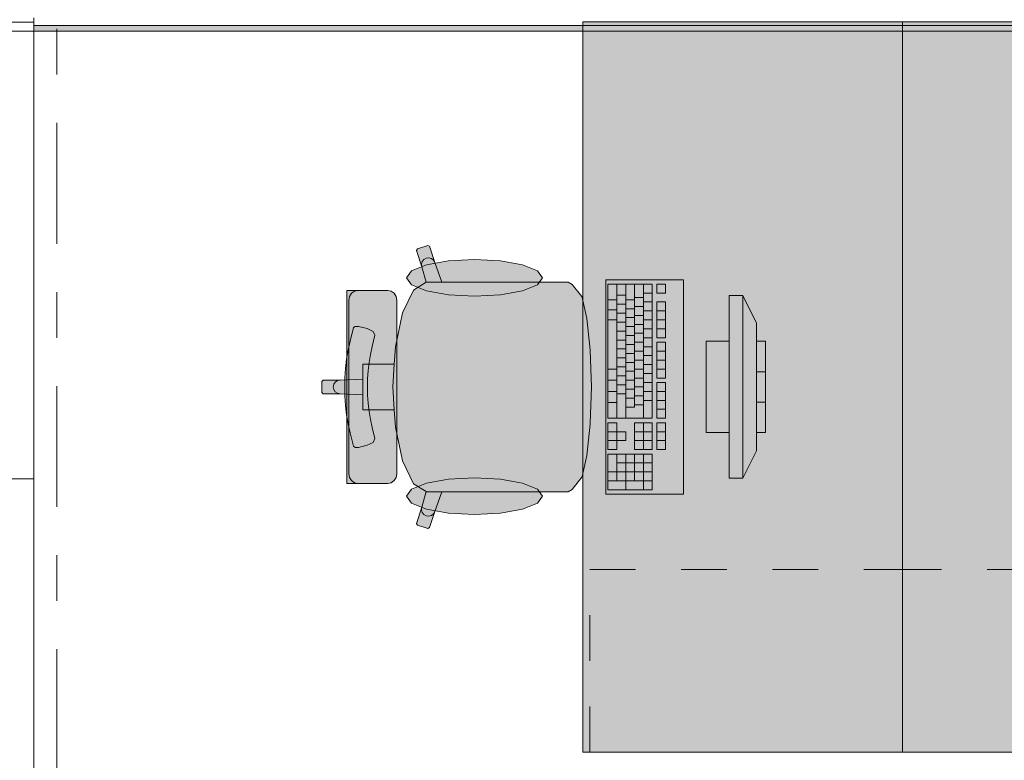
# Model space of a CAD drawing. Header units: metres. Extents: x -3.6 to 84.5, y -11 to 16.8.
# Tile 1046 of 1056: x 58 to 60.2, y 11.3 to 13. Entities that reach past the tile are written whole.
import ezdxf

# ---------------------------------------------------------------- set-up
doc = ezdxf.new("R2010")
doc.units = ezdxf.units.M
doc.header["$MEASUREMENT"] = 0
doc.linetypes.add('Strichlinie doppelt', pattern=[0.546806, 0.264583, -0.105833, 0.070556, -0.105833])
doc.linetypes.add('Strichlinie eng', pattern=[0.115, 0.075, -0.04])
for name, color, linetype in [('451 - Universal.Achsen Raster', 7, 'Continuous'), ('606 - Struktur.Wand Innen Ausbau', 7, 'Continuous'), ('653 - Abdeckung.TB Verkofferung', 7, 'Continuous'), ('701 - Einrichtung.Möbel', 7, 'Continuous')]:
    doc.layers.add(name, color=color, linetype=linetype)

msp = doc.modelspace()

# ---------------------------------------------------------------- hatches: boundary and pattern name
at = {"layer": '653 - Abdeckung.TB Verkofferung', "linetype": 'Continuous', "lineweight": 0, "true_color": 0x000000}
h = msp.add_hatch(dxfattribs=at)
h.set_pattern_fill('Gips_0001', color=18, style=0, pattern_type=2)
h.set_pattern_definition([(45, (0, 0), (-0.01767767, 0.01767767), [0, -0.025])])
h.paths.add_polyline_path([(58.08, 12.9305), (61.57, 12.9305), (61.57, 12.943), (58.08, 12.943)])
at = {"layer": '701 - Einrichtung.Möbel', "linetype": 'Continuous', "lineweight": 0, "true_color": 0x3a3a3a}
for points in [[(59.9817, 12.9512), (59.2817, 12.9512), (59.2817, 11.3512), (59.9817, 11.3512)], [(59.9817, 11.3512), (60.6817, 11.3512), (60.6817, 12.9512), (59.9817, 12.9512)], [(59.1823, 12.3805), (58.9732, 12.3805), (58.9575, 12.4239), (58.9461, 12.4593), (58.9423, 12.4612), (58.9196, 12.4537), (58.9177, 12.4499), (58.9291, 12.4145), (58.9387, 12.3804), (58.9109, 12.363), (58.8871, 12.3133), (58.8712, 12.2389), (58.8688, 12.2015), (58.8301, 12.2015), (58.8002, 12.2015), (58.8002, 12.1681), (58.7503, 12.1663), (58.7135, 12.1663), (58.7105, 12.1633), (58.7105, 12.1512), (59.3005, 12.1512), (59.298, 12.2312), (59.2979, 12.2323), (59.2907, 12.3011), (59.2801, 12.347), (59.2792, 12.3491), (59.258, 12.3759), (59.2494, 12.3805), (59.2184, 12.3805)], [(59.0445, 12.4305), (58.9875, 12.4274), (58.9392, 12.4187), (58.9069, 12.4056), (58.8955, 12.3902), (58.9069, 12.3748), (58.9392, 12.3618), (58.9875, 12.353), (59.0445, 12.35), (59.1015, 12.353), (59.1499, 12.3618), (59.1822, 12.3748), (59.1935, 12.3902), (59.1822, 12.4056), (59.1499, 12.4187), (59.1015, 12.4274)], [(59.5017, 12.3862), (59.3317, 12.3862), (59.3317, 11.9162), (59.5017, 11.9162)], [(58.8746, 12.3414), (58.873, 12.3495), (58.8687, 12.3564), (58.8622, 12.3609), (58.8546, 12.3625), (58.8501, 12.3625), (58.8393, 12.3625), (58.8071, 12.3625), (58.7939, 12.3625), (58.7893, 12.3625), (58.7791, 12.3625), (58.7746, 12.3625), (58.7649, 12.3625), (58.7649, 12.1512), (58.8746, 12.1512)], [(59.6017, 12.3512), (59.6017, 12.2512), (59.5517, 12.2512), (59.5517, 12.0512), (59.6017, 12.0512), (59.6017, 11.9512), (59.6317, 11.9512), (59.6617, 12.0112), (59.6617, 12.0512), (59.6817, 12.0512), (59.6817, 12.2512), (59.6617, 12.2512), (59.6617, 12.2912), (59.6317, 12.3512)], [(58.7646, 12.212), (58.7622, 12.1918), (58.7608, 12.1715), (58.7603, 12.1512), (58.7608, 12.1309), (58.7622, 12.1106), (58.7646, 12.0905), (58.768, 12.0704), (58.7723, 12.0506), (58.7794, 12.0212), (58.783, 12.0185), (58.7902, 12.0187), (58.8096, 12.0235), (58.8226, 12.0297), (58.8266, 12.038), (58.8207, 12.0625), (58.817, 12.08), (58.814, 12.0976), (58.8119, 12.1154), (58.8106, 12.1333), (58.8102, 12.1512), (58.8106, 12.1691), (58.8119, 12.187), (58.814, 12.2048), (58.817, 12.2224), (58.8207, 12.2399), (58.8266, 12.2644), (58.8226, 12.2727), (58.8096, 12.2789), (58.7902, 12.2837), (58.783, 12.2839), (58.7794, 12.2812), (58.7723, 12.2518), (58.768, 12.232)], [(59.1823, 11.9219), (59.2184, 11.9219), (59.2494, 11.9219), (59.258, 11.9265), (59.2792, 11.9533), (59.2801, 11.9554), (59.2907, 12.0014), (59.2979, 12.0701), (59.298, 12.0712), (59.3005, 12.1512), (58.7105, 12.1512), (58.7105, 12.1391), (58.7135, 12.1361), (58.7503, 12.1361), (58.8002, 12.1343), (58.8002, 12.1009), (58.8301, 12.1009), (58.8688, 12.1009), (58.8712, 12.0635), (58.8871, 11.9891), (58.9109, 11.9394), (58.9387, 11.9221), (58.9291, 11.8879), (58.9177, 11.8525), (58.9196, 11.8487), (58.9423, 11.8412), (58.9461, 11.8431), (58.9575, 11.8786), (58.9732, 11.9219)], [(58.8746, 11.961), (58.8746, 12.1512), (58.7649, 12.1512), (58.7649, 11.9399), (58.7746, 11.9399), (58.7791, 11.9399), (58.7893, 11.9399), (58.7939, 11.9399), (58.8071, 11.9399), (58.8393, 11.9399), (58.8501, 11.9399), (58.8546, 11.9399), (58.8622, 11.9415), (58.8687, 11.9461), (58.873, 11.9529)], [(59.0445, 11.8719), (59.1015, 11.875), (59.1499, 11.8837), (59.1822, 11.8968), (59.1935, 11.9122), (59.1822, 11.9276), (59.1499, 11.9407), (59.1015, 11.9494), (59.0445, 11.9525), (58.9875, 11.9494), (58.9392, 11.9407), (58.9069, 11.9276), (58.8955, 11.9122), (58.9069, 11.8968), (58.9392, 11.8837), (58.9875, 11.875)]]:
    msp.add_hatch(color=250, dxfattribs=at).paths.add_polyline_path(points)

# ---------------------------------------------------------------- linework, layer by layer
at = {"layer": '451 - Universal.Achsen Raster', "color": 160, "linetype": 'Strichlinie doppelt', "lineweight": 9, "true_color": 0x3232ff}
msp.add_line((58.13, -10.585), (58.13, 16.355), dxfattribs=at)
at = {"layer": '606 - Struktur.Wand Innen Ausbau', "color": 7, "linetype": 'Continuous', "lineweight": 13}
for p, q in [((58.08, 12.95), (58.03, 12.95)), ((58.08, 11.95), (58.08, 12.95)), ((58.08, 11.95), (58.03, 11.95))]:
    msp.add_line(p, q, dxfattribs=at)
at = {"layer": '606 - Struktur.Wand Innen Ausbau', "color": 7, "linetype": 'Continuous', "lineweight": 13, "flags": 128}
for points in [[(58.08, 12.95), (58.08, 12.96)], [(58.08, 8.2), (58.08, 11.95)]]:
    msp.add_lwpolyline(points, dxfattribs=at)
at = {"layer": '653 - Abdeckung.TB Verkofferung', "color": 7, "linetype": 'Continuous', "lineweight": 5}
for p, q in [((61.57, 12.943), (58.08, 12.943)), ((61.57, 12.9305), (58.08, 12.9305))]:
    msp.add_line(p, q, dxfattribs=at)
at = {"layer": '653 - Abdeckung.TB Verkofferung', "color": 7, "linetype": 'Continuous', "lineweight": 9}
msp.add_line((50.99, 12.9305), (61.57, 12.9305), dxfattribs=at)
at = {"layer": '653 - Abdeckung.TB Verkofferung', "color": 7, "linetype": 'Continuous', "lineweight": 5, "flags": 128}
msp.add_lwpolyline([(58.08, 12.96), (58.08, 12.943), (58.08, 12.9305)], dxfattribs=at)
at = {"layer": '701 - Einrichtung.Möbel', "color": 7, "linetype": 'Continuous', "lineweight": 5, "true_color": 0xebebeb}
for p, q in [((58.9423, 12.4612), (58.9196, 12.4537)), ((58.9461, 12.4593), (58.9423, 12.4612)), ((58.9575, 12.4239), (58.9461, 12.4593)), ((58.9196, 12.4537), (58.9177, 12.4499)), ((58.9177, 12.4499), (58.9291, 12.4145)), ((58.93, 12.426), (58.9284, 12.4204)), ((58.9284, 12.4204), (58.9291, 12.4145)), ((58.9336, 12.4307), (58.93, 12.426)), ((58.9387, 12.4336), (58.9336, 12.4307)), ((58.9445, 12.4342), (58.9387, 12.4336)), ((58.9501, 12.4326), (58.9445, 12.4342)), ((58.9547, 12.429), (58.9501, 12.4326)), ((58.9575, 12.4239), (58.9547, 12.429)), ((58.9732, 12.3805), (58.9575, 12.4239)), ((58.9291, 12.4145), (58.9387, 12.3804)), ((58.9387, 12.3804), (58.9109, 12.363)), ((58.9389, 12.3805), (58.9387, 12.3804)), ((58.9389, 12.3805), (58.9732, 12.3805)), ((59.1823, 12.3805), (58.9732, 12.3805)), ((59.2184, 12.3805), (59.1823, 12.3805)), ((59.2494, 12.3805), (59.2184, 12.3805)), ((59.258, 12.3759), (59.2494, 12.3805)), ((59.2792, 12.3491), (59.258, 12.3759)), ((59.3366, 12.3764), (59.3366, 12.0827)), ((59.4336, 12.3764), (59.3366, 12.3764)), ((59.356, 12.3764), (59.356, 12.0827)), ((59.3754, 12.3764), (59.3754, 12.0827)), ((59.3948, 12.3764), (59.3948, 12.1071)), ((59.4142, 12.3764), (59.4142, 12.0827)), ((59.4336, 12.0827), (59.4336, 12.3764)), ((59.4433, 12.3764), (59.4433, 12.3568)), ((59.4626, 12.3764), (59.4433, 12.3764)), ((59.4626, 12.3568), (59.4626, 12.3764)), ((58.7746, 12.3625), (58.7649, 12.3625)), ((58.7649, 12.3625), (58.7649, 12.1512)), ((58.7709, 12.3495), (58.7752, 12.3564)), ((58.7791, 12.3625), (58.7746, 12.3625)), ((58.7752, 12.3564), (58.7817, 12.3609)), ((58.7893, 12.3625), (58.7791, 12.3625)), ((58.7817, 12.3609), (58.7893, 12.3625)), ((58.7939, 12.3625), (58.7893, 12.3625)), ((58.8071, 12.3625), (58.7939, 12.3625)), ((58.8393, 12.3625), (58.8071, 12.3625)), ((58.8501, 12.3625), (58.8393, 12.3625)), ((58.8546, 12.3625), (58.8501, 12.3625)), ((58.8622, 12.3609), (58.8546, 12.3625)), ((58.8687, 12.3564), (58.8622, 12.3609)), ((58.873, 12.3495), (58.8687, 12.3564)), ((58.9109, 12.363), (58.8871, 12.3133)), ((59.356, 12.3519), (59.3754, 12.3519)), ((59.4142, 12.3568), (59.4336, 12.3568)), ((59.4433, 12.3568), (59.4626, 12.3568)), ((59.6017, 12.3512), (59.6017, 11.9512)), ((59.6317, 12.3512), (59.6017, 12.3512)), ((59.6317, 11.9512), (59.6317, 12.3512)), ((59.6317, 12.3512), (59.6617, 12.2912)), ((58.7694, 12.3414), (58.7709, 12.3495)), ((58.7694, 12.1512), (58.7694, 12.3414)), ((58.8746, 12.3414), (58.873, 12.3495)), ((58.8746, 12.1512), (58.8746, 12.3414)), ((59.2801, 12.347), (59.2792, 12.3491)), ((59.2907, 12.3011), (59.2801, 12.347)), ((59.3366, 12.3421), (59.356, 12.3421)), ((59.356, 12.3324), (59.3754, 12.3324)), ((59.3754, 12.3421), (59.3948, 12.3421)), ((59.3948, 12.347), (59.4142, 12.347)), ((59.4142, 12.3373), (59.4336, 12.3373)), ((59.4433, 12.3373), (59.4433, 12.2589)), ((59.4626, 12.3373), (59.4433, 12.3373)), ((59.4626, 12.2589), (59.4626, 12.3373)), ((58.8871, 12.3133), (58.8712, 12.2389)), ((59.3366, 12.3201), (59.356, 12.3201)), ((59.356, 12.3128), (59.3754, 12.3128)), ((59.3754, 12.3226), (59.3948, 12.3226)), ((59.3948, 12.3275), (59.4142, 12.3275)), ((59.3948, 12.3079), (59.4142, 12.3079)), ((59.4142, 12.3177), (59.4336, 12.3177)), ((59.4433, 12.3177), (59.4626, 12.3177)), ((59.2979, 12.2323), (59.2907, 12.3011)), ((59.3366, 12.2981), (59.356, 12.2981)), ((59.356, 12.2932), (59.3754, 12.2932)), ((59.3754, 12.303), (59.3948, 12.303)), ((59.3948, 12.2883), (59.4142, 12.2883)), ((59.4142, 12.2981), (59.4336, 12.2981)), ((59.4433, 12.2981), (59.4626, 12.2981)), ((59.6617, 12.2912), (59.6617, 12.0112)), ((59.356, 12.2736), (59.3754, 12.2736)), ((59.3754, 12.2834), (59.3948, 12.2834)), ((59.3948, 12.2687), (59.4142, 12.2687)), ((59.4142, 12.2785), (59.4336, 12.2785)), ((59.4433, 12.2785), (59.4626, 12.2785)), ((59.356, 12.254), (59.3754, 12.254)), ((59.3754, 12.2638), (59.3948, 12.2638)), ((59.3754, 12.2442), (59.3948, 12.2442)), ((59.3948, 12.2491), (59.4142, 12.2491)), ((59.4142, 12.2589), (59.4336, 12.2589)), ((59.4433, 12.2589), (59.4626, 12.2589)), ((59.4433, 12.2491), (59.4433, 12.1708)), ((59.4626, 12.2491), (59.4433, 12.2491)), ((59.4626, 12.1708), (59.4626, 12.2491)), ((59.5517, 12.2512), (59.5517, 12.0512)), ((59.6017, 12.2512), (59.5517, 12.2512)), ((59.6017, 12.0512), (59.6017, 12.2512)), ((59.6617, 12.2512), (59.6617, 12.0512)), ((59.6817, 12.2512), (59.6617, 12.2512)), ((59.6817, 12.0512), (59.6817, 12.2512)), ((58.8712, 12.2389), (58.8688, 12.2015)), ((59.298, 12.2312), (59.2979, 12.2323)), ((59.3005, 12.1512), (59.298, 12.2312)), ((59.356, 12.2344), (59.3754, 12.2344)), ((59.3754, 12.2246), (59.3948, 12.2246)), ((59.3948, 12.2295), (59.4142, 12.2295)), ((59.4142, 12.2393), (59.4336, 12.2393)), ((59.4433, 12.2295), (59.4626, 12.2295)), ((58.8301, 12.2015), (58.8002, 12.2015)), ((58.8002, 12.2015), (58.8002, 12.1681)), ((58.8688, 12.2015), (58.8301, 12.2015)), ((58.8688, 12.2015), (58.8656, 12.1512)), ((59.356, 12.2149), (59.3754, 12.2149)), ((59.3754, 12.2051), (59.3948, 12.2051)), ((59.3948, 12.21), (59.4142, 12.21)), ((59.4142, 12.2198), (59.4336, 12.2198)), ((59.4142, 12.2002), (59.4336, 12.2002)), ((59.4433, 12.21), (59.4626, 12.21)), ((59.3366, 12.1904), (59.356, 12.1904)), ((59.356, 12.1953), (59.3754, 12.1953)), ((59.3754, 12.1855), (59.3948, 12.1855)), ((59.3948, 12.1904), (59.4142, 12.1904)), ((59.4142, 12.1806), (59.4336, 12.1806)), ((59.4433, 12.1904), (59.4626, 12.1904)), ((59.6617, 12.1845), (59.6817, 12.1845)), ((58.7135, 12.1663), (58.7105, 12.1633)), ((58.7105, 12.1633), (58.7105, 12.1512)), ((58.7503, 12.1663), (58.7135, 12.1663)), ((58.7365, 12.157), (58.7354, 12.1512)), ((58.7398, 12.1619), (58.7365, 12.157)), ((58.7446, 12.1652), (58.7398, 12.1619)), ((58.7503, 12.1663), (58.7446, 12.1652)), ((58.8002, 12.1681), (58.7503, 12.1663)), ((58.8002, 12.1681), (58.8002, 12.1512)), ((59.3366, 12.1659), (59.356, 12.1659)), ((59.356, 12.1757), (59.3754, 12.1757)), ((59.3754, 12.1659), (59.3948, 12.1659)), ((59.3948, 12.1708), (59.4142, 12.1708)), ((59.4142, 12.161), (59.4336, 12.161)), ((59.4433, 12.1708), (59.4626, 12.1708)), ((59.4433, 12.161), (59.4433, 12.0827)), ((59.4626, 12.161), (59.4433, 12.161)), ((59.4626, 12.0827), (59.4626, 12.161)), ((58.7105, 12.1391), (58.7105, 12.1512)), ((58.7135, 12.1361), (58.7105, 12.1391)), ((58.7503, 12.1361), (58.7135, 12.1361)), ((58.7365, 12.1454), (58.7354, 12.1512)), ((58.7398, 12.1405), (58.7365, 12.1454)), ((58.7446, 12.1373), (58.7398, 12.1405)), ((58.7503, 12.1361), (58.7446, 12.1373)), ((58.8002, 12.1343), (58.7503, 12.1361)), ((58.7649, 11.9399), (58.7649, 12.1512)), ((58.7694, 12.1512), (58.7694, 11.961)), ((58.8002, 12.1343), (58.8002, 12.1512)), ((58.8688, 12.1009), (58.8656, 12.1512)), ((58.8746, 12.1512), (58.8746, 11.961)), ((59.3005, 12.1512), (59.298, 12.0712)), ((59.3366, 12.1414), (59.356, 12.1414)), ((59.356, 12.1561), (59.3754, 12.1561)), ((59.356, 12.1365), (59.3754, 12.1365)), ((59.3754, 12.1463), (59.3948, 12.1463)), ((59.3948, 12.1512), (59.4142, 12.1512)), ((59.4142, 12.1414), (59.4336, 12.1414)), ((59.4433, 12.1414), (59.4626, 12.1414)), ((58.8002, 12.1009), (58.8002, 12.1343)), ((59.3366, 12.1169), (59.356, 12.1169)), ((59.3754, 12.1267), (59.3948, 12.1267)), ((59.3948, 12.1316), (59.4142, 12.1316)), ((59.4142, 12.1218), (59.4336, 12.1218)), ((59.4433, 12.1218), (59.4626, 12.1218)), ((59.6617, 12.1179), (59.6817, 12.1179)), ((58.8301, 12.1009), (58.8002, 12.1009)), ((58.8688, 12.1009), (58.8301, 12.1009)), ((58.8712, 12.0635), (58.8688, 12.1009)), ((59.3754, 12.1071), (59.3948, 12.1071)), ((59.3948, 12.112), (59.4142, 12.112)), ((59.4433, 12.1023), (59.4626, 12.1023)), ((59.298, 12.0712), (59.2979, 12.0701)), ((59.3366, 12.0827), (59.4336, 12.0827)), ((59.3366, 12.0729), (59.3366, 12.0141)), ((59.356, 12.0729), (59.3366, 12.0729)), ((59.356, 12.0533), (59.356, 12.0729)), ((59.3948, 12.0729), (59.3948, 12.0141)), ((59.4336, 12.0729), (59.3948, 12.0729)), ((59.4142, 12.0729), (59.4142, 12.0141)), ((59.4336, 12.0141), (59.4336, 12.0729)), ((59.4433, 12.0827), (59.4626, 12.0827)), ((59.4433, 12.0729), (59.4433, 12.0141)), ((59.4626, 12.0729), (59.4433, 12.0729)), ((59.4626, 12.0141), (59.4626, 12.0729)), ((58.8871, 11.9891), (58.8712, 12.0635)), ((59.2979, 12.0701), (59.2907, 12.0014)), ((59.3366, 12.0533), (59.356, 12.0533)), ((59.3754, 12.0533), (59.356, 12.0533)), ((59.356, 12.0533), (59.356, 12.0337)), ((59.3754, 12.0337), (59.3754, 12.0533)), ((59.3948, 12.0533), (59.4336, 12.0533)), ((59.4433, 12.0533), (59.4626, 12.0533)), ((59.5517, 12.0512), (59.6017, 12.0512)), ((59.6617, 12.0512), (59.6817, 12.0512)), ((59.3366, 12.0337), (59.356, 12.0337)), ((59.356, 12.0141), (59.356, 12.0337)), ((59.356, 12.0337), (59.3754, 12.0337)), ((59.3948, 12.0337), (59.4336, 12.0337)), ((59.4433, 12.0337), (59.4626, 12.0337)), ((59.3366, 12.0141), (59.356, 12.0141)), ((59.3948, 12.0141), (59.4336, 12.0141)), ((59.4433, 12.0141), (59.4626, 12.0141)), ((59.6317, 11.9512), (59.6617, 12.0112)), ((58.9109, 11.9394), (58.8871, 11.9891)), ((59.2907, 12.0014), (59.2801, 11.9554)), ((59.3366, 12.0043), (59.3366, 11.926)), ((59.4336, 12.0043), (59.3366, 12.0043)), ((59.356, 12.0043), (59.356, 11.9456)), ((59.356, 11.9848), (59.4336, 11.9848)), ((59.3754, 12.0043), (59.3754, 11.926)), ((59.3948, 12.0043), (59.3948, 11.9456)), ((59.4142, 12.0043), (59.4142, 11.926)), ((59.4336, 11.926), (59.4336, 12.0043)), ((59.3366, 11.9652), (59.4336, 11.9652)), ((58.7694, 11.961), (58.7709, 11.9529)), ((58.7709, 11.9529), (58.7752, 11.9461)), ((58.7752, 11.9461), (58.7817, 11.9415)), ((58.7817, 11.9415), (58.7893, 11.9399)), ((58.8622, 11.9415), (58.8546, 11.9399)), ((58.8687, 11.9461), (58.8622, 11.9415)), ((58.873, 11.9529), (58.8687, 11.9461)), ((58.8746, 11.961), (58.873, 11.9529)), ((59.2792, 11.9533), (59.258, 11.9265)), ((59.2801, 11.9554), (59.2792, 11.9533)), ((59.3366, 11.9456), (59.4336, 11.9456)), ((59.6017, 11.9512), (59.6317, 11.9512)), ((58.7746, 11.9399), (58.7649, 11.9399)), ((58.7791, 11.9399), (58.7746, 11.9399)), ((58.7893, 11.9399), (58.7791, 11.9399)), ((58.7939, 11.9399), (58.7893, 11.9399)), ((58.8071, 11.9399), (58.7939, 11.9399)), ((58.8393, 11.9399), (58.8071, 11.9399)), ((58.8501, 11.9399), (58.8393, 11.9399)), ((58.8546, 11.9399), (58.8501, 11.9399)), ((58.9387, 11.9221), (58.9109, 11.9394)), ((58.9291, 11.8879), (58.9387, 11.9221)), ((58.9389, 11.9219), (58.9387, 11.9221)), ((58.9389, 11.9219), (58.9732, 11.9219)), ((58.9732, 11.9219), (58.9575, 11.8786)), ((59.1823, 11.9219), (58.9732, 11.9219)), ((59.2184, 11.9219), (59.1823, 11.9219)), ((59.2494, 11.9219), (59.2184, 11.9219)), ((59.258, 11.9265), (59.2494, 11.9219)), ((59.3366, 11.926), (59.4336, 11.926)), ((58.9177, 11.8525), (58.9291, 11.8879)), ((58.9284, 11.882), (58.9291, 11.8879)), ((58.93, 11.8764), (58.9284, 11.882)), ((58.9336, 11.8717), (58.93, 11.8764)), ((58.9575, 11.8786), (58.9461, 11.8431)), ((58.9575, 11.8786), (58.9547, 11.8734)), ((58.9387, 11.8689), (58.9336, 11.8717)), ((58.9445, 11.8682), (58.9387, 11.8689)), ((58.9501, 11.8698), (58.9445, 11.8682)), ((58.9547, 11.8734), (58.9501, 11.8698)), ((58.9196, 11.8487), (58.9177, 11.8525)), ((58.9423, 11.8412), (58.9196, 11.8487)), ((58.9461, 11.8431), (58.9423, 11.8412))]:
    msp.add_line(p, q, dxfattribs=at)
at = {"layer": '701 - Einrichtung.Möbel', "color": 7, "linetype": 'Strichlinie eng', "lineweight": 5, "true_color": 0xebebeb}
for p, q in [((59.2967, 11.3512), (59.2967, 11.7512)), ((59.2967, 11.7512), (59.9817, 11.7512)), ((60.6667, 11.7512), (59.9817, 11.7512))]:
    msp.add_line(p, q, dxfattribs=at)
at = {"layer": '701 - Einrichtung.Möbel', "color": 7, "linetype": 'Continuous', "lineweight": 5, "true_color": 0xebebeb, "flags": 128}
for points in [[(59.9817, 12.9512), (59.9817, 11.3512), (59.2817, 11.3512), (59.2817, 12.9512)], [(59.9817, 11.3512), (59.9817, 12.9512), (60.6817, 12.9512), (60.6817, 11.3512)], [(59.0445, 12.4305), (58.9875, 12.4274), (58.9392, 12.4187), (58.9069, 12.4056), (58.8955, 12.3902), (58.9069, 12.3748), (58.9392, 12.3618), (58.9875, 12.353), (59.0445, 12.35), (59.1015, 12.353), (59.1499, 12.3618), (59.1822, 12.3748), (59.1935, 12.3902), (59.1822, 12.4056), (59.1499, 12.4187), (59.1015, 12.4274)], [(59.5017, 12.3862), (59.3317, 12.3862), (59.3317, 11.9162), (59.5017, 11.9162)], [(58.7646, 12.212), (58.768, 12.232), (58.7723, 12.2518), (58.7794, 12.2812), (58.783, 12.2839), (58.7902, 12.2837), (58.8096, 12.2789), (58.8226, 12.2727), (58.8266, 12.2644), (58.8207, 12.2399), (58.817, 12.2224), (58.814, 12.2048), (58.8119, 12.187), (58.8106, 12.1691), (58.8102, 12.1512), (58.8106, 12.1333), (58.8119, 12.1154), (58.814, 12.0976), (58.817, 12.08), (58.8207, 12.0625), (58.8266, 12.038), (58.8226, 12.0297), (58.8096, 12.0235), (58.7902, 12.0187), (58.783, 12.0185), (58.7794, 12.0212), (58.7723, 12.0506), (58.768, 12.0704), (58.7646, 12.0905), (58.7622, 12.1106), (58.7608, 12.1309), (58.7603, 12.1512), (58.7608, 12.1715), (58.7622, 12.1918)], [(59.0445, 11.8719), (58.9875, 11.875), (58.9392, 11.8837), (58.9069, 11.8968), (58.8955, 11.9122), (58.9069, 11.9276), (58.9392, 11.9407), (58.9875, 11.9494), (59.0445, 11.9525), (59.1015, 11.9494), (59.1499, 11.9407), (59.1822, 11.9276), (59.1935, 11.9122), (59.1822, 11.8968), (59.1499, 11.8837), (59.1015, 11.875)]]:
    msp.add_lwpolyline(points, close=True, dxfattribs=at)

doc.saveas('drawing.dxf')
